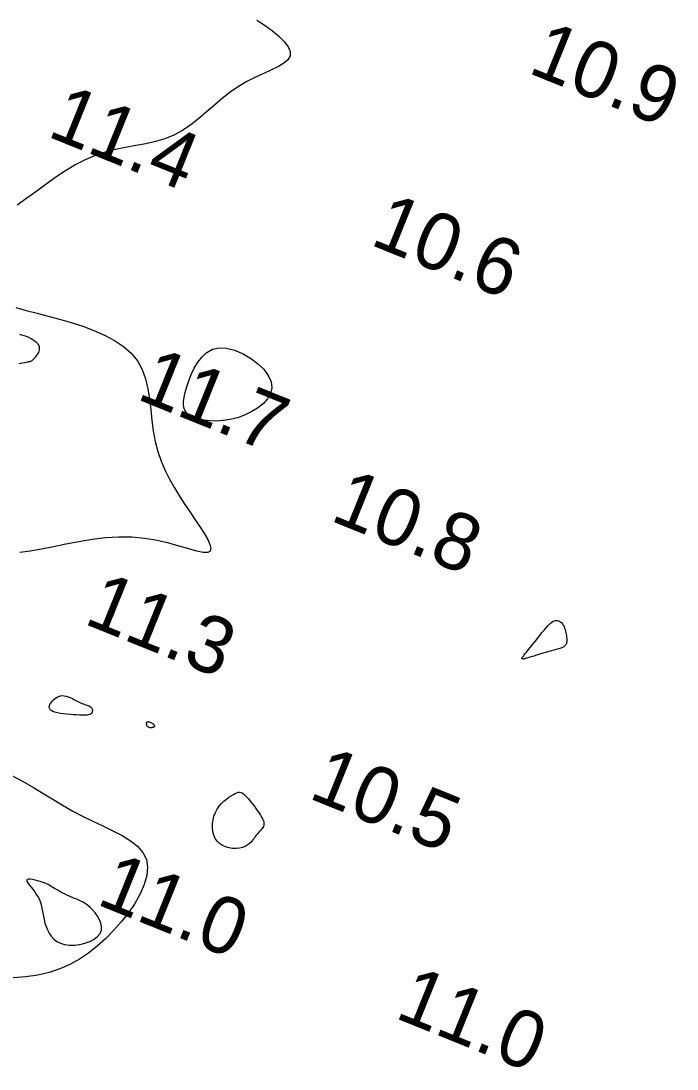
# Model space of a CAD drawing. Extents: x 3040093 to 3056816, y 408076 to 509144.
# Drawn here: x 3044004.6 to 3044062.2, y 438764.9 to 438856.9 of the extents above; entities that cross this region are included whole.
import ezdxf

# ---------------------------------------------------------------- set-up
doc = ezdxf.new("R2010")
doc.units = 0
doc.layers.add('V-CHAN-CONT-EL12-1112', color=7, linetype='Continuous')
doc.layers.add('V-TOPO-SOUN-0810', color=7, linetype='Continuous')

msp = doc.modelspace()

# ---------------------------------------------------------------- linework, layer by layer
at = {"layer": 'V-CHAN-CONT-EL12-1112'}
for points in [[(3044025.262, 438856.947), (3044025.992, 438856.467), (3044026.652, 438855.983), (3044027.223, 438855.505), (3044027.682, 438855.039), (3044028.009, 438854.595), (3044028.184, 438854.179), (3044028.185, 438853.8), (3044027.999, 438853.461), (3044027.648, 438853.152), (3044027.16, 438852.858), (3044026.562, 438852.565), (3044025.883, 438852.258), (3044025.152, 438851.923), (3044024.398, 438851.544), (3044023.647, 438851.107), (3044022.924, 438850.604), (3044022.223, 438850.049), (3044021.537, 438849.465), (3044020.856, 438848.873), (3044020.17, 438848.294), (3044019.47, 438847.749), (3044018.747, 438847.26), (3044017.991, 438846.849), (3044017.196, 438846.529), (3044016.366, 438846.284), (3044015.508, 438846.09), (3044014.63, 438845.924), (3044013.739, 438845.762), (3044012.842, 438845.58), (3044011.947, 438845.354), (3044011.06, 438845.061), (3044010.188, 438844.683), (3044009.328, 438844.228), (3044008.477, 438843.711), (3044007.63, 438843.146), (3044006.786, 438842.548), (3044005.939, 438841.93), (3044005.086, 438841.308), (3044004.225, 438840.696)], [(3044004.107, 438831.699), (3044005.024, 438831.456), (3044005.976, 438831.212), (3044006.956, 438830.959), (3044007.957, 438830.689), (3044008.971, 438830.393), (3044009.979, 438830.064), (3044010.961, 438829.697), (3044011.897, 438829.282), (3044012.767, 438828.814), (3044013.552, 438828.284), (3044014.23, 438827.688), (3044014.783, 438827.016), (3044015.198, 438826.266), (3044015.494, 438825.449), (3044015.699, 438824.579), (3044015.842, 438823.672), (3044015.949, 438822.741), (3044016.047, 438821.801), (3044016.166, 438820.867), (3044016.331, 438819.954), (3044016.565, 438819.074), (3044016.863, 438818.227), (3044017.215, 438817.411), (3044017.61, 438816.624), (3044018.039, 438815.865), (3044018.489, 438815.131), (3044018.951, 438814.421), (3044019.415, 438813.733), (3044019.867, 438813.066), (3044020.289, 438812.435), (3044020.658, 438811.852), (3044020.953, 438811.333), (3044021.151, 438810.892), (3044021.232, 438810.545), (3044021.173, 438810.305), (3044020.952, 438810.188), (3044020.555, 438810.201), (3044019.994, 438810.32), (3044019.29, 438810.515), (3044018.461, 438810.754), (3044017.527, 438811.008), (3044016.509, 438811.246), (3044015.426, 438811.436), (3044014.297, 438811.548), (3044013.141, 438811.559), (3044011.972, 438811.482), (3044010.802, 438811.338), (3044009.644, 438811.147), (3044008.51, 438810.93), (3044007.412, 438810.707), (3044006.362, 438810.499), (3044005.374, 438810.327), (3044004.457, 438810.205)], [(3044004.404, 438826.802), (3044004.663, 438826.853), (3044004.873, 438826.892), (3044005.037, 438826.919), (3044005.162, 438826.939), (3044005.257, 438826.954), (3044005.328, 438826.968), (3044005.384, 438826.983), (3044005.432, 438827.001), (3044005.479, 438827.028), (3044005.531, 438827.063), (3044005.589, 438827.109), (3044005.652, 438827.163), (3044005.718, 438827.227), (3044005.786, 438827.298), (3044005.855, 438827.378), (3044005.925, 438827.465), (3044005.992, 438827.56), (3044006.057, 438827.661), (3044006.115, 438827.768), (3044006.161, 438827.88), (3044006.192, 438827.996), (3044006.202, 438828.116), (3044006.188, 438828.238), (3044006.145, 438828.362), (3044006.068, 438828.487), (3044005.954, 438828.612), (3044005.809, 438828.735), (3044005.639, 438828.853), (3044005.451, 438828.964), (3044005.251, 438829.066), (3044005.045, 438829.155), (3044004.84, 438829.229), (3044004.643, 438829.287), (3044004.459, 438829.326)], [(3044003.647, 438790.69), (3044004.697, 438790.119), (3044005.665, 438789.56), (3044006.571, 438789.016), (3044007.435, 438788.489), (3044008.277, 438787.982), (3044009.117, 438787.497), (3044009.973, 438787.039), (3044010.858, 438786.607), (3044011.75, 438786.189), (3044012.619, 438785.774), (3044013.435, 438785.347), (3044014.169, 438784.895), (3044014.789, 438784.405), (3044015.266, 438783.863), (3044015.571, 438783.256), (3044015.681, 438782.575), (3044015.612, 438781.833), (3044015.385, 438781.045), (3044015.023, 438780.228), (3044014.549, 438779.399), (3044013.986, 438778.574), (3044013.356, 438777.769), (3044012.682, 438777.002), (3044011.982, 438776.287), (3044011.256, 438775.629), (3044010.498, 438775.032), (3044009.702, 438774.5), (3044008.864, 438774.038), (3044007.978, 438773.648), (3044007.039, 438773.334), (3044006.041, 438773.101), (3044004.983, 438772.949), (3044003.88, 438772.864)]]:
    msp.add_lwpolyline(points, dxfattribs=at)
for points in [[(3044022.613, 438828.147), (3044023.31, 438827.97), (3044024.019, 438827.671), (3044024.705, 438827.273), (3044025.333, 438826.802), (3044025.868, 438826.28), (3044026.275, 438825.733), (3044026.52, 438825.184), (3044026.577, 438824.655), (3044026.463, 438824.153), (3044026.201, 438823.686), (3044025.817, 438823.256), (3044025.335, 438822.871), (3044024.781, 438822.536), (3044024.18, 438822.255), (3044023.556, 438822.034), (3044022.931, 438821.877), (3044022.319, 438821.781), (3044021.729, 438821.739), (3044021.171, 438821.748), (3044020.653, 438821.803), (3044020.186, 438821.898), (3044019.78, 438822.028), (3044019.444, 438822.188), (3044019.185, 438822.375), (3044019.001, 438822.591), (3044018.884, 438822.84), (3044018.831, 438823.127), (3044018.833, 438823.456), (3044018.887, 438823.829), (3044018.987, 438824.253), (3044019.125, 438824.73), (3044019.3, 438825.259), (3044019.514, 438825.817), (3044019.773, 438826.376), (3044020.084, 438826.906), (3044020.453, 438827.38), (3044020.885, 438827.769), (3044021.386, 438828.044), (3044021.962, 438828.176)], [(3044048.53, 438800.943), (3044048.543, 438800.964), (3044048.568, 438800.995), (3044048.606, 438801.042), (3044048.662, 438801.109), (3044048.738, 438801.201), (3044048.836, 438801.323), (3044048.961, 438801.479), (3044049.114, 438801.671), (3044049.29, 438801.894), (3044049.482, 438802.139), (3044049.686, 438802.397), (3044049.894, 438802.66), (3044050.1, 438802.918), (3044050.299, 438803.163), (3044050.485, 438803.387), (3044050.652, 438803.583), (3044050.801, 438803.75), (3044050.936, 438803.889), (3044051.059, 438804.003), (3044051.172, 438804.093), (3044051.277, 438804.16), (3044051.378, 438804.205), (3044051.476, 438804.231), (3044051.574, 438804.238), (3044051.67, 438804.228), (3044051.765, 438804.2), (3044051.857, 438804.155), (3044051.944, 438804.094), (3044052.026, 438804.017), (3044052.102, 438803.924), (3044052.171, 438803.817), (3044052.231, 438803.696), (3044052.283, 438803.564), (3044052.328, 438803.426), (3044052.366, 438803.284), (3044052.398, 438803.143), (3044052.424, 438803.007), (3044052.445, 438802.878), (3044052.462, 438802.762), (3044052.475, 438802.66), (3044052.484, 438802.572), (3044052.488, 438802.495), (3044052.488, 438802.428), (3044052.484, 438802.368), (3044052.475, 438802.314), (3044052.461, 438802.263), (3044052.442, 438802.214), (3044052.419, 438802.164), (3044052.39, 438802.115), (3044052.355, 438802.066), (3044052.316, 438802.019), (3044052.271, 438801.974), (3044052.221, 438801.932), (3044052.166, 438801.893), (3044052.105, 438801.858), (3044052.038, 438801.828), (3044051.962, 438801.8), (3044051.874, 438801.773), (3044051.77, 438801.745), (3044051.647, 438801.712), (3044051.501, 438801.675), (3044051.329, 438801.629), (3044051.128, 438801.574), (3044050.895, 438801.507), (3044050.639, 438801.432), (3044050.369, 438801.351), (3044050.094, 438801.268), (3044049.825, 438801.186), (3044049.569, 438801.108), (3044049.337, 438801.038), (3044049.138, 438800.978), (3044048.98, 438800.931), (3044048.858, 438800.896), (3044048.769, 438800.871), (3044048.705, 438800.856), (3044048.663, 438800.848), (3044048.635, 438800.846), (3044048.617, 438800.848), (3044048.604, 438800.853), (3044048.59, 438800.859), (3044048.575, 438800.865), (3044048.561, 438800.873), (3044048.549, 438800.882), (3044048.538, 438800.892), (3044048.53, 438800.903), (3044048.525, 438800.915), (3044048.525, 438800.928)], [(3044008.527, 438797.595), (3044008.707, 438797.537), (3044008.89, 438797.46), (3044009.074, 438797.37), (3044009.258, 438797.273), (3044009.438, 438797.175), (3044009.614, 438797.081), (3044009.783, 438796.998), (3044009.944, 438796.929), (3044010.095, 438796.873), (3044010.236, 438796.826), (3044010.364, 438796.785), (3044010.479, 438796.746), (3044010.581, 438796.705), (3044010.666, 438796.659), (3044010.736, 438796.603), (3044010.788, 438796.537), (3044010.822, 438796.461), (3044010.84, 438796.38), (3044010.84, 438796.297), (3044010.824, 438796.215), (3044010.792, 438796.138), (3044010.743, 438796.068), (3044010.678, 438796.011), (3044010.597, 438795.967), (3044010.499, 438795.937), (3044010.381, 438795.918), (3044010.242, 438795.91), (3044010.081, 438795.91), (3044009.896, 438795.916), (3044009.685, 438795.928), (3044009.446, 438795.944), (3044009.18, 438795.961), (3044008.895, 438795.983), (3044008.6, 438796.008), (3044008.307, 438796.04), (3044008.024, 438796.079), (3044007.763, 438796.127), (3044007.533, 438796.185), (3044007.344, 438796.254), (3044007.204, 438796.336), (3044007.111, 438796.429), (3044007.06, 438796.53), (3044007.045, 438796.639), (3044007.063, 438796.752), (3044007.108, 438796.868), (3044007.176, 438796.985), (3044007.261, 438797.101), (3044007.36, 438797.214), (3044007.471, 438797.32), (3044007.594, 438797.416), (3044007.727, 438797.499), (3044007.87, 438797.566), (3044008.023, 438797.612), (3044008.184, 438797.634), (3044008.352, 438797.629)], [(3044015.649, 438794.957), (3044015.621, 438795.007), (3044015.599, 438795.061), (3044015.583, 438795.117), (3044015.576, 438795.172), (3044015.577, 438795.223), (3044015.589, 438795.267), (3044015.611, 438795.303), (3044015.644, 438795.327), (3044015.686, 438795.341), (3044015.737, 438795.345), (3044015.793, 438795.34), (3044015.852, 438795.326), (3044015.913, 438795.306), (3044015.973, 438795.28), (3044016.031, 438795.248), (3044016.085, 438795.212), (3044016.134, 438795.173), (3044016.177, 438795.132), (3044016.213, 438795.091), (3044016.242, 438795.05), (3044016.264, 438795.01), (3044016.276, 438794.973), (3044016.28, 438794.94), (3044016.274, 438794.912), (3044016.26, 438794.889), (3044016.238, 438794.87), (3044016.209, 438794.855), (3044016.174, 438794.842), (3044016.134, 438794.833), (3044016.091, 438794.826), (3044016.046, 438794.821), (3044015.998, 438794.817), (3044015.95, 438794.816), (3044015.901, 438794.818), (3044015.854, 438794.824), (3044015.807, 438794.836), (3044015.763, 438794.854), (3044015.721, 438794.88), (3044015.683, 438794.914)], [(3044021.782, 438787.659), (3044021.964, 438787.921), (3044022.166, 438788.158), (3044022.381, 438788.368), (3044022.599, 438788.554), (3044022.815, 438788.714), (3044023.02, 438788.85), (3044023.206, 438788.962), (3044023.369, 438789.05), (3044023.511, 438789.113), (3044023.637, 438789.15), (3044023.754, 438789.159), (3044023.866, 438789.14), (3044023.978, 438789.09), (3044024.096, 438789.008), (3044024.226, 438788.894), (3044024.37, 438788.746), (3044024.527, 438788.571), (3044024.691, 438788.375), (3044024.859, 438788.165), (3044025.025, 438787.948), (3044025.186, 438787.73), (3044025.337, 438787.518), (3044025.473, 438787.319), (3044025.59, 438787.138), (3044025.689, 438786.974), (3044025.769, 438786.826), (3044025.829, 438786.692), (3044025.87, 438786.569), (3044025.892, 438786.457), (3044025.895, 438786.352), (3044025.878, 438786.252), (3044025.842, 438786.157), (3044025.789, 438786.063), (3044025.721, 438785.969), (3044025.641, 438785.871), (3044025.551, 438785.768), (3044025.453, 438785.657), (3044025.349, 438785.535), (3044025.242, 438785.402), (3044025.134, 438785.254), (3044025.02, 438785.098), (3044024.897, 438784.938), (3044024.761, 438784.781), (3044024.607, 438784.632), (3044024.431, 438784.497), (3044024.228, 438784.383), (3044023.995, 438784.294), (3044023.73, 438784.236), (3044023.44, 438784.211), (3044023.137, 438784.221), (3044022.829, 438784.268), (3044022.529, 438784.353), (3044022.246, 438784.477), (3044021.991, 438784.643), (3044021.774, 438784.852), (3044021.603, 438785.105), (3044021.48, 438785.393), (3044021.401, 438785.707), (3044021.366, 438786.04), (3044021.373, 438786.382), (3044021.42, 438786.723), (3044021.505, 438787.055), (3044021.626, 438787.37)], [(3044005.077, 438781.332), (3044005.15, 438781.199), (3044005.269, 438781.035), (3044005.421, 438780.845), (3044005.591, 438780.632), (3044005.768, 438780.401), (3044005.937, 438780.156), (3044006.086, 438779.902), (3044006.205, 438779.642), (3044006.297, 438779.377), (3044006.369, 438779.107), (3044006.428, 438778.83), (3044006.481, 438778.549), (3044006.534, 438778.262), (3044006.595, 438777.969), (3044006.67, 438777.669), (3044006.766, 438777.366), (3044006.887, 438777.065), (3044007.039, 438776.774), (3044007.224, 438776.503), (3044007.447, 438776.26), (3044007.713, 438776.053), (3044008.025, 438775.891), (3044008.389, 438775.782), (3044008.804, 438775.732), (3044009.253, 438775.74), (3044009.716, 438775.8), (3044010.172, 438775.909), (3044010.6, 438776.062), (3044010.979, 438776.255), (3044011.288, 438776.484), (3044011.508, 438776.744), (3044011.622, 438777.03), (3044011.64, 438777.334), (3044011.579, 438777.648), (3044011.454, 438777.961), (3044011.28, 438778.267), (3044011.073, 438778.555), (3044010.849, 438778.818), (3044010.624, 438779.046), (3044010.41, 438779.233), (3044010.208, 438779.383), (3044010.014, 438779.504), (3044009.825, 438779.602), (3044009.639, 438779.685), (3044009.453, 438779.759), (3044009.264, 438779.831), (3044009.069, 438779.908), (3044008.866, 438779.996), (3044008.658, 438780.093), (3044008.449, 438780.196), (3044008.241, 438780.304), (3044008.04, 438780.412), (3044007.849, 438780.518), (3044007.671, 438780.62), (3044007.511, 438780.715), (3044007.37, 438780.8), (3044007.243, 438780.877), (3044007.125, 438780.947), (3044007.009, 438781.012), (3044006.888, 438781.074), (3044006.756, 438781.134), (3044006.607, 438781.195), (3044006.434, 438781.258), (3044006.234, 438781.323), (3044006.016, 438781.386), (3044005.794, 438781.443), (3044005.581, 438781.487), (3044005.388, 438781.513), (3044005.229, 438781.516), (3044005.116, 438781.49), (3044005.063, 438781.43)]]:
    msp.add_lwpolyline(points, close=True, dxfattribs=at)

# ---------------------------------------------------------------- texts
at = {"layer": 'V-TOPO-SOUN-0810'}
for s, p in [('10.9 ', (3044048.943, 438852.36)), ('11.4 ', (3044006.743, 438846.78)), ('10.6 ', (3044035.093, 438837.27)), ('11.7 ', (3044014.593, 438823.72)), ('10.8 ', (3044031.583, 438813.05)), ('11.3 ', (3044009.963, 438804)), ('10.5 ', (3044029.683, 438788.68)), ('11.0 ', (3044011.073, 438779.36)), ('11.0 ', (3044037.263, 438769.39))]:
    msp.add_text(s, height=5, rotation=338, dxfattribs=at).set_placement(p)

doc.saveas('drawing.dxf')
